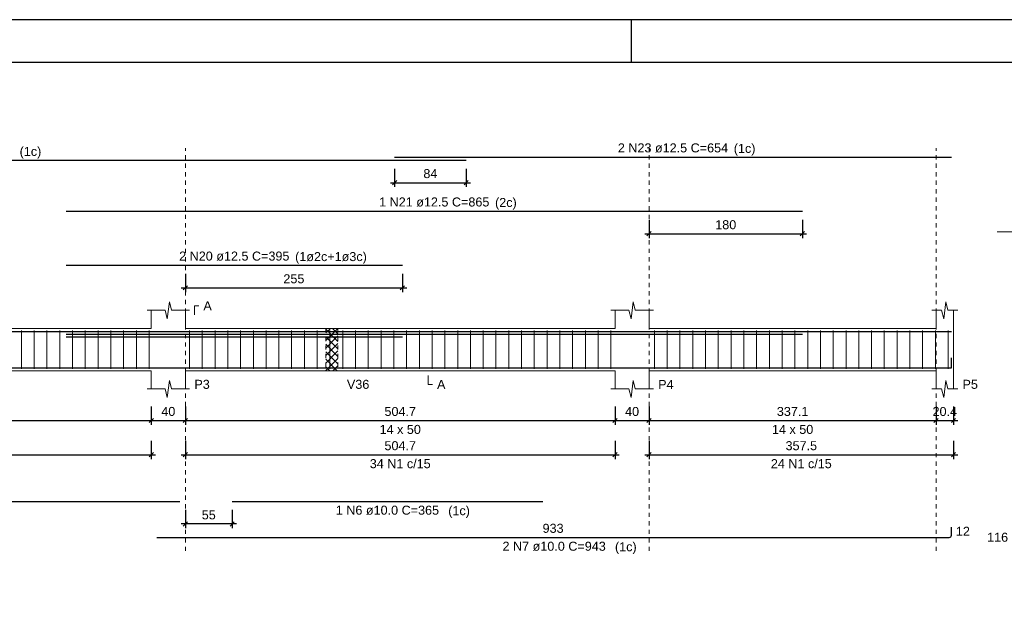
# Model space of a CAD drawing. Header units: millimetres. Extents: x 10 to 1250, y -62 to 528.
# Tile 829 of 909: x 717 to 740, y 308 to 322. Entities that reach past the tile are written whole.
import ezdxf

# ---------------------------------------------------------------- set-up
doc = ezdxf.new("R2010")
doc.units = ezdxf.units.MM
doc.header["$LTSCALE"] = 0.05
doc.linetypes.add('DOT', pattern=[6.35, 0, -6.35])
for name, color, linetype, lineweight in [('Descrição da armadura', 7, 'Continuous', 5), ('DT-Arm complementar', 5, 'Continuous', 5), ('DT-Barras na forma', 2, 'Continuous', 30), ('DT-Barras rebatidas', 2, 'Continuous', 30), ('DT-Cotas', 9, 'Continuous', 5), ('DT-Forma', 5, 'Continuous', 5), ('DT-Hachura intersecção vigas', 9, 'Continuous', 5), ('DT-Pontilhado', 9, 'DOT', 5), ('DT-Textos', 7, 'Continuous', 5), ('Textos armaduras', 7, 'Continuous', 5)]:
    doc.layers.add(name, color=color, linetype=linetype, lineweight=lineweight)
doc.layers.add('FOLHA_PADRÃO', color=7, linetype='Continuous')
doc.styles.add('Arial', font='arial.ttf')
doc.styles.get("Standard").update_dxf_attribs({"font": 'arial.ttf'})
doc.dimstyles.new('UM_50.000000', dxfattribs={"dimtxt": 0.18, "dimasz": 0.1, "dimexe": 0.1, "dimexo": 0.2, "dimgap": 0.1, "dimtad": 1, "dimdec": 1, "dimlfac": 50, "dimzin": 0, "dimdsep": 46, "dimtxsty": 'Standard', "dimblk": 'OBLIQUE', "dimcen": 0.09, "dimdle": 0.1, "dimadec": 1, "dimazin": 2, "dimtfac": 1, "dimtdec": 1, "dimtofl": 0, "dimtmove": 0, "dimatfit": 3, "dimldrblk": 'OBLIQUE', "dimfxl": 1, "dimtolj": 1, "dimarcsym": 1})

# ---------------------------------------------------------------- blocks, each defined once
blk = doc.blocks.new('_Oblique')
at = {"color": 0, "linetype": 'ByBlock', "lineweight": -2}
blk.add_line((-0.5, -0.5), (0.5, 0.5), dxfattribs=at)
blk = doc.blocks.new('*D3448')
at = {"layer": 'Defpoints', "color": 0, "transparency": 16777216}
for p in [(712.26, 313.002), (719.862, 313.002), (719.862, 312.473)]:
    blk.add_point(p, dxfattribs=at)
at = {"layer": 'DT-Cotas', "color": 0, "lineweight": -2, "transparency": 16777216}
for p, q in [((712.26, 312.802), (712.26, 312.373)), ((719.862, 312.802), (719.862, 312.373)), ((712.16, 312.473), (719.962, 312.473))]:
    blk.add_line(p, q, dxfattribs=at)
at = {"layer": 'DT-Cotas', "color": 0, "lineweight": -2, "transparency": 16777216, "xscale": 0.1, "yscale": 0.1, "zscale": 0.1, "rotation": 180}
blk.add_blockref('_Oblique', (712.26, 312.473), dxfattribs=at)
at = {"layer": 'DT-Cotas', "color": 0, "lineweight": -2, "transparency": 16777216, "xscale": 0.1, "yscale": 0.1, "zscale": 0.1}
blk.add_blockref('_Oblique', (719.862, 312.473), dxfattribs=at)
at = {"layer": 'DT-Cotas', "transparency": 16777216, "insert": (716.061, 312.684), "char_height": 0.2118, "attachment_point": 5, "rotation": 0.0057, "style": 'Arial'}
blk.add_mtext('\\A1;380.1', dxfattribs=at)
blk = doc.blocks.new('*D3449')
at = {"layer": 'Defpoints', "color": 0, "transparency": 16777216}
for p in [(719.862, 313.002), (720.662, 313.002), (720.662, 312.473)]:
    blk.add_point(p, dxfattribs=at)
at = {"layer": 'DT-Cotas', "color": 0, "lineweight": -2, "transparency": 16777216}
for p, q in [((719.862, 312.802), (719.862, 312.373)), ((720.662, 312.802), (720.662, 312.373)), ((719.762, 312.473), (720.762, 312.473))]:
    blk.add_line(p, q, dxfattribs=at)
at = {"layer": 'DT-Cotas', "color": 0, "lineweight": -2, "transparency": 16777216, "xscale": 0.1, "yscale": 0.1, "zscale": 0.1, "rotation": 180}
blk.add_blockref('_Oblique', (719.862, 312.473), dxfattribs=at)
at = {"layer": 'DT-Cotas', "color": 0, "lineweight": -2, "transparency": 16777216, "xscale": 0.1, "yscale": 0.1, "zscale": 0.1}
blk.add_blockref('_Oblique', (720.662, 312.473), dxfattribs=at)
at = {"layer": 'DT-Cotas', "transparency": 16777216, "insert": (720.262, 312.684), "char_height": 0.2118, "attachment_point": 5, "rotation": 0.0057, "style": 'Arial'}
blk.add_mtext('\\A1;40', dxfattribs=at)
blk = doc.blocks.new('*D3450')
at = {"layer": 'Defpoints', "color": 0, "transparency": 16777216}
for p in [(720.662, 313.002), (730.757, 313.002), (730.757, 312.473)]:
    blk.add_point(p, dxfattribs=at)
at = {"layer": 'DT-Cotas', "color": 0, "lineweight": -2, "transparency": 16777216}
for p, q in [((720.662, 312.802), (720.662, 312.373)), ((730.757, 312.802), (730.757, 312.373)), ((720.562, 312.473), (730.857, 312.473))]:
    blk.add_line(p, q, dxfattribs=at)
at = {"layer": 'DT-Cotas', "color": 0, "lineweight": -2, "transparency": 16777216, "xscale": 0.1, "yscale": 0.1, "zscale": 0.1, "rotation": 180}
blk.add_blockref('_Oblique', (720.662, 312.473), dxfattribs=at)
at = {"layer": 'DT-Cotas', "color": 0, "lineweight": -2, "transparency": 16777216, "xscale": 0.1, "yscale": 0.1, "zscale": 0.1}
blk.add_blockref('_Oblique', (730.757, 312.473), dxfattribs=at)
at = {"layer": 'DT-Cotas', "transparency": 16777216, "insert": (725.71, 312.684), "char_height": 0.2118, "attachment_point": 5, "rotation": 0.0057, "style": 'Arial'}
blk.add_mtext('\\A1;504.7', dxfattribs=at)
blk = doc.blocks.new('*D3451')
at = {"layer": 'Defpoints', "color": 0, "transparency": 16777216}
for p in [(730.757, 313.002), (731.557, 313.002), (731.557, 312.473)]:
    blk.add_point(p, dxfattribs=at)
at = {"layer": 'DT-Cotas', "color": 0, "lineweight": -2, "transparency": 16777216}
for p, q in [((730.757, 312.802), (730.757, 312.373)), ((731.557, 312.802), (731.557, 312.373)), ((730.657, 312.473), (731.657, 312.473))]:
    blk.add_line(p, q, dxfattribs=at)
at = {"layer": 'DT-Cotas', "color": 0, "lineweight": -2, "transparency": 16777216, "xscale": 0.1, "yscale": 0.1, "zscale": 0.1, "rotation": 180}
blk.add_blockref('_Oblique', (730.757, 312.473), dxfattribs=at)
at = {"layer": 'DT-Cotas', "color": 0, "lineweight": -2, "transparency": 16777216, "xscale": 0.1, "yscale": 0.1, "zscale": 0.1}
blk.add_blockref('_Oblique', (731.557, 312.473), dxfattribs=at)
at = {"layer": 'DT-Cotas', "transparency": 16777216, "insert": (731.157, 312.684), "char_height": 0.2118, "attachment_point": 5, "rotation": 0.0057, "style": 'Arial'}
blk.add_mtext('\\A1;40', dxfattribs=at)
blk = doc.blocks.new('*D3452')
at = {"layer": 'Defpoints', "color": 0, "transparency": 16777216}
for p in [(731.557, 313.002), (738.299, 313.002), (738.299, 312.473)]:
    blk.add_point(p, dxfattribs=at)
at = {"layer": 'DT-Cotas', "color": 0, "lineweight": -2, "transparency": 16777216}
for p, q in [((731.557, 312.802), (731.557, 312.373)), ((738.299, 312.802), (738.299, 312.373)), ((731.457, 312.473), (738.399, 312.473))]:
    blk.add_line(p, q, dxfattribs=at)
at = {"layer": 'DT-Cotas', "color": 0, "lineweight": -2, "transparency": 16777216, "xscale": 0.1, "yscale": 0.1, "zscale": 0.1, "rotation": 180}
blk.add_blockref('_Oblique', (731.557, 312.473), dxfattribs=at)
at = {"layer": 'DT-Cotas', "color": 0, "lineweight": -2, "transparency": 16777216, "xscale": 0.1, "yscale": 0.1, "zscale": 0.1}
blk.add_blockref('_Oblique', (738.299, 312.473), dxfattribs=at)
at = {"layer": 'DT-Cotas', "transparency": 16777216, "insert": (734.928, 312.684), "char_height": 0.2118, "attachment_point": 5, "rotation": 0.0057, "style": 'Arial'}
blk.add_mtext('\\A1;337.1', dxfattribs=at)
blk = doc.blocks.new('*D3453')
at = {"layer": 'Defpoints', "color": 0, "transparency": 16777216}
for p in [(738.299, 313.002), (738.707, 313.002), (738.707, 312.473)]:
    blk.add_point(p, dxfattribs=at)
at = {"layer": 'DT-Cotas', "color": 0, "lineweight": -2, "transparency": 16777216}
for p, q in [((738.299, 312.802), (738.299, 312.373)), ((738.707, 312.802), (738.707, 312.373)), ((738.199, 312.473), (738.807, 312.473))]:
    blk.add_line(p, q, dxfattribs=at)
at = {"layer": 'DT-Cotas', "color": 0, "lineweight": -2, "transparency": 16777216, "xscale": 0.1, "yscale": 0.1, "zscale": 0.1, "rotation": 180}
blk.add_blockref('_Oblique', (738.299, 312.473), dxfattribs=at)
at = {"layer": 'DT-Cotas', "color": 0, "lineweight": -2, "transparency": 16777216, "xscale": 0.1, "yscale": 0.1, "zscale": 0.1}
blk.add_blockref('_Oblique', (738.707, 312.473), dxfattribs=at)
at = {"layer": 'DT-Cotas', "transparency": 16777216, "insert": (738.503, 312.684), "char_height": 0.2118, "attachment_point": 5, "rotation": 0.0057, "style": 'Arial'}
blk.add_mtext('\\A1;20.4', dxfattribs=at)
blk = doc.blocks.new('*D3456')
at = {"layer": 'Defpoints', "color": 0, "transparency": 16777216}
for p in [(712.26, 312.197), (719.862, 312.197), (719.862, 311.668)]:
    blk.add_point(p, dxfattribs=at)
at = {"layer": 'DT-Cotas', "color": 0, "lineweight": -2, "transparency": 16777216}
for p, q in [((712.26, 311.997), (712.26, 311.568)), ((719.862, 311.997), (719.862, 311.568)), ((712.16, 311.668), (719.962, 311.668))]:
    blk.add_line(p, q, dxfattribs=at)
at = {"layer": 'DT-Cotas', "color": 0, "lineweight": -2, "transparency": 16777216, "xscale": 0.1, "yscale": 0.1, "zscale": 0.1, "rotation": 180}
blk.add_blockref('_Oblique', (712.26, 311.668), dxfattribs=at)
at = {"layer": 'DT-Cotas', "color": 0, "lineweight": -2, "transparency": 16777216, "xscale": 0.1, "yscale": 0.1, "zscale": 0.1}
blk.add_blockref('_Oblique', (719.862, 311.668), dxfattribs=at)
at = {"layer": 'DT-Cotas', "transparency": 16777216, "insert": (716.061, 311.88), "char_height": 0.2118, "attachment_point": 5, "rotation": 0.0057, "style": 'Arial'}
blk.add_mtext('\\A1;380.1', dxfattribs=at)
blk = doc.blocks.new('*D3457')
at = {"layer": 'Defpoints', "color": 0, "transparency": 16777216}
for p in [(720.662, 312.197), (730.757, 312.197), (730.757, 311.668)]:
    blk.add_point(p, dxfattribs=at)
at = {"layer": 'DT-Cotas', "color": 0, "lineweight": -2, "transparency": 16777216}
for p, q in [((720.662, 311.997), (720.662, 311.568)), ((730.757, 311.997), (730.757, 311.568)), ((720.562, 311.668), (730.857, 311.668))]:
    blk.add_line(p, q, dxfattribs=at)
at = {"layer": 'DT-Cotas', "color": 0, "lineweight": -2, "transparency": 16777216, "xscale": 0.1, "yscale": 0.1, "zscale": 0.1, "rotation": 180}
blk.add_blockref('_Oblique', (720.662, 311.668), dxfattribs=at)
at = {"layer": 'DT-Cotas', "color": 0, "lineweight": -2, "transparency": 16777216, "xscale": 0.1, "yscale": 0.1, "zscale": 0.1}
blk.add_blockref('_Oblique', (730.757, 311.668), dxfattribs=at)
at = {"layer": 'DT-Cotas', "transparency": 16777216, "insert": (725.71, 311.88), "char_height": 0.2118, "attachment_point": 5, "rotation": 0.0057, "style": 'Arial'}
blk.add_mtext('\\A1;504.7', dxfattribs=at)
blk = doc.blocks.new('*D3458')
at = {"layer": 'Defpoints', "color": 0, "transparency": 16777216}
for p in [(731.557, 312.197), (738.707, 312.197), (738.707, 311.668)]:
    blk.add_point(p, dxfattribs=at)
at = {"layer": 'DT-Cotas', "color": 0, "lineweight": -2, "transparency": 16777216}
for p, q in [((731.557, 311.997), (731.557, 311.568)), ((738.707, 311.997), (738.707, 311.568)), ((731.457, 311.668), (738.807, 311.668))]:
    blk.add_line(p, q, dxfattribs=at)
at = {"layer": 'DT-Cotas', "color": 0, "lineweight": -2, "transparency": 16777216, "xscale": 0.1, "yscale": 0.1, "zscale": 0.1, "rotation": 180}
blk.add_blockref('_Oblique', (731.557, 311.668), dxfattribs=at)
at = {"layer": 'DT-Cotas', "color": 0, "lineweight": -2, "transparency": 16777216, "xscale": 0.1, "yscale": 0.1, "zscale": 0.1}
blk.add_blockref('_Oblique', (738.707, 311.668), dxfattribs=at)
at = {"layer": 'DT-Cotas', "transparency": 16777216, "insert": (735.132, 311.88), "char_height": 0.2118, "attachment_point": 5, "rotation": 0.0057, "style": 'Arial'}
blk.add_mtext('\\A1;357.5', dxfattribs=at)
blk = doc.blocks.new('*D3459')
at = {"layer": 'Defpoints', "color": 0, "transparency": 16777216}
for p in [(720.662, 310.573), (721.762, 310.573), (720.662, 310.043)]:
    blk.add_point(p, dxfattribs=at)
at = {"layer": 'DT-Cotas', "color": 0, "lineweight": -2, "transparency": 16777216}
for p, q in [((720.662, 310.373), (720.662, 309.943)), ((721.762, 310.373), (721.762, 309.943)), ((721.862, 310.043), (720.562, 310.043))]:
    blk.add_line(p, q, dxfattribs=at)
at = {"layer": 'DT-Cotas', "color": 0, "lineweight": -2, "transparency": 16777216, "xscale": 0.1, "yscale": 0.1, "zscale": 0.1, "rotation": 180}
blk.add_blockref('_Oblique', (720.662, 310.043), dxfattribs=at)
at = {"layer": 'DT-Cotas', "color": 0, "lineweight": -2, "transparency": 16777216, "xscale": 0.1, "yscale": 0.1, "zscale": 0.1}
blk.add_blockref('_Oblique', (721.762, 310.043), dxfattribs=at)
at = {"layer": 'DT-Cotas', "transparency": 16777216, "insert": (721.212, 310.255), "char_height": 0.2118, "attachment_point": 5, "rotation": 0.0057, "style": 'Arial'}
blk.add_mtext('\\A1;55', dxfattribs=at)
blk = doc.blocks.new('*D3460')
at = {"layer": 'Defpoints', "color": 0, "transparency": 16777216}
for p in [(720.662, 316.118), (725.762, 316.118), (725.762, 315.589)]:
    blk.add_point(p, dxfattribs=at)
at = {"layer": 'DT-Cotas', "color": 0, "lineweight": -2, "transparency": 16777216}
for p, q in [((720.662, 315.918), (720.662, 315.489)), ((725.762, 315.918), (725.762, 315.489)), ((720.562, 315.589), (725.862, 315.589))]:
    blk.add_line(p, q, dxfattribs=at)
at = {"layer": 'DT-Cotas', "color": 0, "lineweight": -2, "transparency": 16777216, "xscale": 0.1, "yscale": 0.1, "zscale": 0.1, "rotation": 180}
blk.add_blockref('_Oblique', (720.662, 315.589), dxfattribs=at)
at = {"layer": 'DT-Cotas', "color": 0, "lineweight": -2, "transparency": 16777216, "xscale": 0.1, "yscale": 0.1, "zscale": 0.1}
blk.add_blockref('_Oblique', (725.762, 315.589), dxfattribs=at)
at = {"layer": 'DT-Cotas', "transparency": 16777216, "insert": (723.212, 315.801), "char_height": 0.2118, "attachment_point": 5, "rotation": 0.0057, "style": 'Arial'}
blk.add_mtext('\\A1;255', dxfattribs=at)
blk = doc.blocks.new('*D3461')
at = {"layer": 'Defpoints', "color": 0, "transparency": 16777216}
for p in [(731.557, 317.389), (735.157, 317.389), (735.157, 316.86)]:
    blk.add_point(p, dxfattribs=at)
at = {"layer": 'DT-Cotas', "color": 0, "lineweight": -2, "transparency": 16777216}
for p, q in [((731.557, 317.189), (731.557, 316.76)), ((735.157, 317.189), (735.157, 316.76)), ((731.457, 316.86), (735.257, 316.86))]:
    blk.add_line(p, q, dxfattribs=at)
at = {"layer": 'DT-Cotas', "color": 0, "lineweight": -2, "transparency": 16777216, "xscale": 0.1, "yscale": 0.1, "zscale": 0.1, "rotation": 180}
blk.add_blockref('_Oblique', (731.557, 316.86), dxfattribs=at)
at = {"layer": 'DT-Cotas', "color": 0, "lineweight": -2, "transparency": 16777216, "xscale": 0.1, "yscale": 0.1, "zscale": 0.1}
blk.add_blockref('_Oblique', (735.157, 316.86), dxfattribs=at)
at = {"layer": 'DT-Cotas', "transparency": 16777216, "insert": (733.357, 317.071), "char_height": 0.2118, "attachment_point": 5, "rotation": 0.0057, "style": 'Arial'}
blk.add_mtext('\\A1;180', dxfattribs=at)
blk = doc.blocks.new('*D3462')
at = {"layer": 'Defpoints', "color": 0, "transparency": 16777216}
for p in [(725.579, 318.589), (727.259, 318.589), (727.259, 318.06)]:
    blk.add_point(p, dxfattribs=at)
at = {"layer": 'DT-Cotas', "color": 0, "lineweight": -2, "transparency": 16777216}
for p, q in [((725.579, 318.389), (725.579, 317.96)), ((727.259, 318.389), (727.259, 317.96)), ((725.479, 318.06), (727.359, 318.06))]:
    blk.add_line(p, q, dxfattribs=at)
at = {"layer": 'DT-Cotas', "color": 0, "lineweight": -2, "transparency": 16777216, "xscale": 0.1, "yscale": 0.1, "zscale": 0.1, "rotation": 180}
blk.add_blockref('_Oblique', (725.579, 318.06), dxfattribs=at)
at = {"layer": 'DT-Cotas', "color": 0, "lineweight": -2, "transparency": 16777216, "xscale": 0.1, "yscale": 0.1, "zscale": 0.1}
blk.add_blockref('_Oblique', (727.259, 318.06), dxfattribs=at)
at = {"layer": 'DT-Cotas', "transparency": 16777216, "insert": (726.419, 318.272), "char_height": 0.2118, "attachment_point": 5, "rotation": 0.0057, "style": 'Arial'}
blk.add_mtext('\\A1;84', dxfattribs=at)
blk = doc.blocks.new('A1')
at = {"layer": 'FOLHA_PADRÃO', "color": 1, "linetype": 'Continuous'}
for points in [[(-84.1, 0), (0, 0), (0, 59.4), (-84.1, 59.4), (-84.1, 0)], [(-54.5, 59.4), (-54.5, 58.408)]]:
    blk.add_lwpolyline(points, dxfattribs=at)
at = {"layer": 'FOLHA_PADRÃO', "color": 6, "linetype": 'Continuous'}
blk.add_lwpolyline([(-83.1, 58.4), (-1, 58.4), (-1, 1), (-83.1, 1), (-83.1, 58.4)], dxfattribs=at)

msp = doc.modelspace()

# ---------------------------------------------------------------- hatches: boundary and pattern name
at = {"layer": 'DT-Hachura intersecção vigas', "linetype": 'Continuous'}
h = msp.add_hatch(dxfattribs=at)
h.set_pattern_fill('ANSI37', color=256, style=0)
h.set_pattern_definition([(45, (699.60856, 262.95427), (-0.08838835, 0.08838835), []), (135, (699.60856, 262.95427), (-0.08838835, -0.08838835), [])])
h.paths.add_polyline_path([(723.9596, 313.6376), (724.2456, 313.6376), (724.2456, 314.6376), (723.9596, 314.6376), (723.9596, 313.6376)])

# ---------------------------------------------------------------- linework, layer by layer
at = {"layer": 'DT-Arm complementar'}
for p, q in [((716.811, 313.6876), (716.811, 314.5876)), ((717.111, 313.6876), (717.111, 314.5876)), ((717.411, 313.6876), (717.411, 314.5876)), ((717.711, 313.6876), (717.711, 314.5876)), ((718.011, 313.6876), (718.011, 314.5876)), ((718.311, 313.6876), (718.311, 314.5876)), ((718.611, 313.6876), (718.611, 314.5876)), ((718.911, 313.6876), (718.911, 314.5876)), ((719.211, 313.6876), (719.211, 314.5876)), ((719.511, 313.6876), (719.511, 314.5876)), ((719.811, 313.6876), (719.811, 314.5876)), ((720.7597, 313.6876), (720.7597, 314.5876)), ((721.0597, 313.6876), (721.0597, 314.5876)), ((721.3597, 313.6876), (721.3597, 314.5876)), ((721.6597, 313.6876), (721.6597, 314.5876)), ((721.9597, 313.6876), (721.9597, 314.5876)), ((722.2597, 313.6876), (722.2597, 314.5876)), ((722.5597, 313.6876), (722.5597, 314.5876)), ((722.8597, 313.6876), (722.8597, 314.5876)), ((723.1597, 313.6876), (723.1597, 314.5876)), ((723.4597, 313.6876), (723.4597, 314.5876)), ((723.7597, 313.6876), (723.7597, 314.5876)), ((724.0597, 313.6876), (724.0597, 314.5876)), ((724.3597, 313.6876), (724.3597, 314.5876)), ((724.6597, 313.6876), (724.6597, 314.5876)), ((724.9597, 313.6876), (724.9597, 314.5876)), ((725.2597, 313.6876), (725.2597, 314.5876)), ((725.5597, 313.6876), (725.5597, 314.5876)), ((725.8597, 313.6876), (725.8597, 314.5876)), ((726.1597, 313.6876), (726.1597, 314.5876)), ((726.4597, 313.6876), (726.4597, 314.5876)), ((726.7597, 313.6876), (726.7597, 314.5876)), ((727.0597, 313.6876), (727.0597, 314.5876)), ((727.3597, 313.6876), (727.3597, 314.5876)), ((727.6597, 313.6876), (727.6597, 314.5876)), ((727.9597, 313.6876), (727.9597, 314.5876)), ((728.2597, 313.6876), (728.2597, 314.5876)), ((728.5597, 313.6876), (728.5597, 314.5876)), ((728.8597, 313.6876), (728.8597, 314.5876)), ((729.1597, 313.6876), (729.1597, 314.5876)), ((729.4597, 313.6876), (729.4597, 314.5876)), ((729.7597, 313.6876), (729.7597, 314.5876)), ((730.0597, 313.6876), (730.0597, 314.5876)), ((730.3597, 313.6876), (730.3597, 314.5876)), ((730.6597, 313.6876), (730.6597, 314.5876)), ((731.6822, 313.6876), (731.6822, 314.5876)), ((731.9822, 313.6876), (731.9822, 314.5876)), ((732.2822, 313.6876), (732.2822, 314.5876)), ((732.5822, 313.6876), (732.5822, 314.5876)), ((732.8822, 313.6876), (732.8822, 314.5876)), ((733.1822, 313.6876), (733.1822, 314.5876)), ((733.4822, 313.6876), (733.4822, 314.5876)), ((733.7822, 313.6876), (733.7822, 314.5876)), ((734.0822, 313.6876), (734.0822, 314.5876)), ((734.3822, 313.6876), (734.3822, 314.5876)), ((734.6822, 313.6876), (734.6822, 314.5876)), ((734.9822, 313.6876), (734.9822, 314.5876)), ((735.2822, 313.6876), (735.2822, 314.5876)), ((735.5822, 313.6876), (735.5822, 314.5876)), ((735.8822, 313.6876), (735.8822, 314.5876)), ((736.1822, 313.6876), (736.1822, 314.5876)), ((736.4822, 313.6876), (736.4822, 314.5876)), ((736.7822, 313.6876), (736.7822, 314.5876)), ((737.0822, 313.6876), (737.0822, 314.5876)), ((737.3822, 313.6876), (737.3822, 314.5876)), ((737.6822, 313.6876), (737.6822, 314.5876)), ((737.9822, 313.6876), (737.9822, 314.5876)), ((738.2822, 313.6876), (738.2822, 314.5876)), ((738.5822, 313.6876), (738.5822, 314.5876))]:
    msp.add_line(p, q, dxfattribs=at)
at = {"layer": 'DT-Barras na forma'}
for points in [[(703.2586, 314.5651), (727.2586, 314.5651)], [(717.8623, 314.5001), (725.7623, 314.5001)], [(717.8623, 314.5001), (735.1572, 314.5001)], [(717.8623, 314.4351), (725.7623, 314.4351)], [(725.5786, 314.5651), (738.6573, 314.5651)], [(719.9952, 313.7076), (738.6573, 313.7076), (738.6573, 313.9476)], [(703.2586, 313.7076), (720.5295, 313.7076)], [(721.7623, 313.7076), (729.0572, 313.7076)]]:
    msp.add_lwpolyline(points, dxfattribs=at)
at = {"layer": 'DT-Barras rebatidas'}
for p, q in [((703.2586, 318.5893), (727.2586, 318.5893)), ((725.5786, 318.6599), (738.6573, 318.6599)), ((717.8623, 317.3891), (735.1572, 317.3891)), ((717.8623, 316.1183), (725.7623, 316.1183)), ((703.2586, 310.5729), (720.5295, 310.5729)), ((721.7623, 310.5729), (729.0572, 310.5729)), ((738.6573, 309.7757), (738.6573, 309.9657)), ((719.9952, 309.7257), (738.6073, 309.7257))]:
    msp.add_line(p, q, dxfattribs=at)
msp.add_arc((738.6073, 309.7757), 0.05, 270, 0, dxfattribs=at)
at = {"layer": 'DT-Forma'}
for p, q in [((719.7623, 315.0612), (720.1873, 315.0612)), ((719.8623, 314.6376), (719.8623, 315.0612)), ((720.1873, 315.0612), (720.2373, 314.8612)), ((720.2373, 314.8612), (720.2873, 315.2612)), ((720.2873, 315.2612), (720.3373, 315.0612)), ((720.3373, 315.0612), (720.7623, 315.0612)), ((720.6623, 315.0612), (720.6623, 314.6376)), ((730.6572, 315.0612), (731.0822, 315.0612)), ((730.7572, 314.6376), (730.7572, 315.0612)), ((731.0822, 315.0612), (731.1322, 314.8612)), ((731.1322, 314.8612), (731.1822, 315.2612)), ((731.1822, 315.2612), (731.2322, 315.0612)), ((731.2322, 315.0612), (731.6572, 315.0612)), ((731.5572, 315.0612), (731.5572, 314.6376)), ((738.1988, 315.0612), (738.4281, 315.0612)), ((738.2988, 314.6376), (738.2988, 315.0612)), ((738.4281, 315.0612), (738.4781, 314.8612)), ((738.4781, 314.8612), (738.5281, 315.2612)), ((738.5281, 315.2612), (738.5781, 315.0612)), ((738.5781, 315.0612), (738.8073, 315.0612)), ((738.7073, 315.0612), (738.7073, 314.6376)), ((712.2597, 314.6376), (719.8623, 314.6376)), ((720.6623, 314.6376), (723.9596, 314.6376)), ((723.9596, 314.6376), (724.2456, 314.6376)), ((724.2456, 314.6376), (730.7572, 314.6376)), ((731.5572, 314.6376), (738.2988, 314.6376)), ((712.2597, 313.6376), (719.8623, 313.6376)), ((719.8623, 313.6376), (719.8623, 313.214)), ((720.6623, 313.214), (720.6623, 313.6376)), ((720.6623, 313.6376), (723.9596, 313.6376)), ((723.9596, 313.6376), (724.2456, 313.6376)), ((724.2456, 313.6376), (730.7572, 313.6376)), ((730.7572, 313.6376), (730.7572, 313.214)), ((731.5572, 313.214), (731.5572, 313.6376)), ((731.5572, 313.6376), (738.2988, 313.6376)), ((738.2988, 313.6376), (738.2988, 313.214)), ((738.7073, 313.214), (738.7073, 313.6376)), ((719.7623, 313.214), (720.1873, 313.214)), ((720.1873, 313.214), (720.2373, 313.014)), ((720.2373, 313.014), (720.2873, 313.414)), ((720.2873, 313.414), (720.3373, 313.214)), ((720.3373, 313.214), (720.7623, 313.214)), ((730.6572, 313.214), (731.0822, 313.214)), ((731.0822, 313.214), (731.1322, 313.014)), ((731.1322, 313.014), (731.1822, 313.414)), ((731.1822, 313.414), (731.2322, 313.214)), ((731.2322, 313.214), (731.6572, 313.214)), ((738.1988, 313.214), (738.4281, 313.214)), ((738.4281, 313.214), (738.4781, 313.014)), ((738.4781, 313.014), (738.5281, 313.414)), ((738.5281, 313.414), (738.5781, 313.214)), ((738.5781, 313.214), (738.8073, 313.214))]:
    msp.add_line(p, q, dxfattribs=at)
at = {"layer": 'DT-Forma', "linetype": 'Continuous'}
msp.add_line((738.7073, 314.6376), (738.7073, 313.6376), dxfattribs=at)
at = {"layer": 'DT-Pontilhado', "ltscale": 0.2}
for p, q in [((720.6623, 309.408), (720.6623, 318.8717)), ((731.5572, 309.408), (731.5572, 318.8717)), ((738.2988, 309.408), (738.2988, 318.8717)), ((723.9596, 314.6376), (723.9596, 313.6376)), ((724.2456, 314.6376), (724.2456, 313.6376))]:
    msp.add_line(p, q, dxfattribs=at)
at = {"layer": 'DT-Textos'}
msp.add_line((739.7334, 316.9025), (741.8514, 316.9025), dxfattribs=at)
for points in [[(720.8741, 314.9553), (720.8741, 315.1671), (720.98, 315.1671)], [(726.3636, 313.5317), (726.3636, 313.3199), (726.4695, 313.3199)]]:
    msp.add_lwpolyline(points, dxfattribs=at)

# ---------------------------------------------------------------- block references
msp.add_blockref('A1', (785.6329, 262.4886))

# ---------------------------------------------------------------- texts
at = {"layer": 'Descrição da armadura', "linetype": 'Continuous', "char_height": 0.2118, "attachment_point": 8, "line_spacing_factor": 0.798, "style": 'Arial'}
for s, insert, width in [('2 N23 ø12.5 C=654', (732.1179, 318.7658), 5.194653), ('1 N21 ø12.5 C=865', (726.5097, 317.495), 5.194653), ('2 N20 ø12.5 C=395', (721.8123, 316.2242), 5.194653), ('34 N1 c/15', (725.7097, 311.3501), 2.869342), ('24 N1 c/15', (735.1322, 311.3501), 2.869342), ('1 N6 ø10.0 C=365', (725.4097, 310.2552), 4.8647), ('116 N1 ø5.0 C=119', (740.7924, 309.6196), 5.194653), ('2 N7 ø10.0 C=943', (729.3262, 309.408), 4.8647)]:
    msp.add_mtext(s, dxfattribs=dict(at, insert=insert, width=width))
at = {"layer": 'DT-Textos', "char_height": 0.2118, "line_spacing_factor": 0.798, "style": 'Arial'}
for s, insert, width, attachment_point in [('(1c)', (733.5456, 318.6963), 1.009083, 7), ('(1c)', (716.7686, 318.6253), 1.009083, 7), ('(2c)', (727.9376, 317.4253), 1.009083, 7), ('(1ø2c+1ø3c)', (723.2406, 316.1543), 3.337669, 7), ('A', (721.0859, 315.0612), 0.390816, 7), ('P3', (720.8741, 313.214), 0.716686, 7), ('V36', (724.4574, 313.214), 1.042557, 7), ('A', (726.5754, 313.214), 0.390816, 7), ('P4', (731.769, 313.214), 0.716686, 7), ('P5', (738.9191, 313.214), 0.716686, 7), ('14 x 50', (725.7097, 312.155), 1.922035, 8), ('14 x 50', (734.928, 312.155), 1.922035, 8), ('(1c)', (726.8376, 310.1853), 1.009083, 7), ('(1c)', (730.7546, 309.3383), 1.009083, 7)]:
    msp.add_mtext(s, dxfattribs=dict(at, insert=insert, width=width, attachment_point=attachment_point))
at = {"layer": 'Textos armaduras', "linetype": 'Continuous', "char_height": 0.2118, "attachment_point": 7, "line_spacing_factor": 0.798, "style": 'Arial'}
for s, insert, width in [('933', (729.0538, 309.8316), 0.989858), ('12', (738.7632, 309.7648), 0.659905)]:
    msp.add_mtext(s, dxfattribs=dict(at, insert=insert, width=width))

# ---------------------------------------------------------------- dimensions: what is measured, and where the dimension line sits
at = {"layer": 'DT-Cotas'}
for base, p1, p2, picture, middle in [((727.2586, 318.0598), (725.5786, 318.5893), (727.2586, 318.5893), '*D3462', (726.4186, 318.2716)), ((735.1572, 316.8596), (731.5572, 317.3891), (735.1572, 317.3891), '*D3461', (733.3572, 317.0714)), ((725.7623, 315.5888), (720.6623, 316.1183), (725.7623, 316.1183), '*D3460', (723.2123, 315.8006)), ((719.8623, 312.4727), (712.2597, 313.0022), (719.8623, 313.0022), '*D3448', (716.061, 312.6845)), ((720.6623, 312.4727), (719.8623, 313.0022), (720.6623, 313.0022), '*D3449', (720.2623, 312.6845)), ((730.7572, 312.4727), (720.6623, 313.0022), (730.7572, 313.0022), '*D3450', (725.7097, 312.6845)), ((731.5572, 312.4727), (730.7572, 313.0022), (731.5572, 313.0022), '*D3451', (731.1572, 312.6845)), ((738.2988, 312.4727), (731.5572, 313.0022), (738.2988, 313.0022), '*D3452', (734.928, 312.6845)), ((738.7073, 312.4727), (738.2988, 313.0022), (738.7073, 313.0022), '*D3453', (738.5031, 312.6845)), ((719.8623, 311.6678), (712.2597, 312.1973), (719.8623, 312.1973), '*D3456', (716.061, 311.8796)), ((730.7572, 311.6678), (720.6623, 312.1973), (730.7572, 312.1973), '*D3457', (725.7097, 311.8796)), ((738.7073, 311.6678), (731.5572, 312.1973), (738.7073, 312.1973), '*D3458', (735.1322, 311.8796)), ((720.6623, 310.0434), (721.7623, 310.5729), (720.6623, 310.5729), '*D3459', (721.2123, 310.2552))]:
    dim = msp.add_linear_dim(base=base, p1=p1, p2=p2, dimstyle='UM_50.000000', override={"dimtxt": 0.2118, "dimasz": 0.1, "dimexe": 0.1, "dimexo": 0.2, "dimtad": 1, "dimtih": 0, "dimtoh": 0, "dimdec": 1, "dimlfac": 50, "dimzin": 8, "dimtxsty": 'Arial', "dimblk": 'Oblique', "dimblk1": 'Oblique', "dimblk2": 'Oblique', "dimsah": 1, "dimdle": 0.1, "dimse1": 0, "dimse2": 0, "dimclrt": 256, "dimadec": 1, "dimazin": 3, "dimtmove": 2, "dimldrblk": 'Oblique'}, dxfattribs=at)
    dim.commit()
    dim.dimension.update_dxf_attribs({"geometry": picture, "text_midpoint": middle, "dimtype": 160, "text_rotation": 0.00573})

doc.saveas('drawing.dxf')
